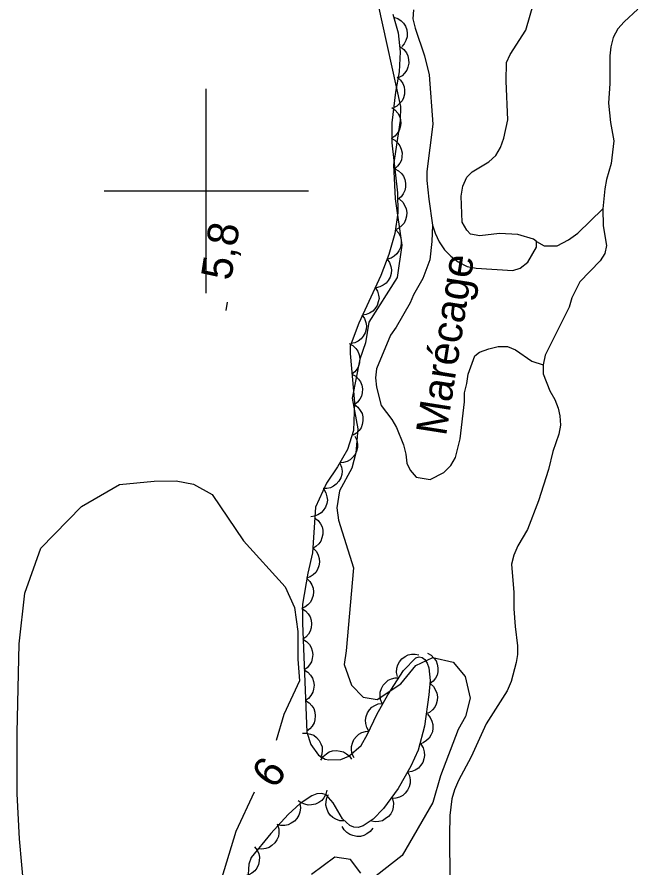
# Model space of a CAD drawing. Extents: x 282461 to 284471, y 5554090 to 5557646.
# Drawn here: x 283981.5 to 284042.2, y 5555733.8 to 5555817 of the extents above; entities that cross this region are included whole.
import ezdxf

# ---------------------------------------------------------------- set-up
doc = ezdxf.new("R2010")
doc.units = 0
for name, color, linetype in [('Niveau 1', 7, 'Continuous'), ('Niveau 2', 7, 'Continuous'), ('Niveau 3', 7, 'Continuous'), ('Niveau 4', 7, 'Continuous'), ('Niveau 44', 7, 'Continuous'), ('Niveau 61', 7, 'Continuous'), ('Niveau 7', 7, 'Continuous')]:
    doc.layers.add(name, color=color, linetype=linetype)

msp = doc.modelspace()

# ---------------------------------------------------------------- linework, layer by layer
at = {"layer": 'Niveau 1'}
for points in [[(284016.81, 5555818.19), (284019, 5555808.26), (284018.96, 5555806.88), (284018.33, 5555802.55), (284018.49, 5555799.24), (284019.14, 5555794.69), (284018.67, 5555791.54), (284015.9, 5555787.14), (284015.59, 5555785.14), (284015.03, 5555783.54), (284014.28, 5555779.7), (284014.82, 5555776.72), (284014.63, 5555774.36), (284014.23, 5555772.85), (284013.02, 5555770.65), (284012.78, 5555768.99), (284012.94, 5555767.76), (284014.42, 5555763.09), (284013.68, 5555754.98), (284013.49, 5555753.64), (284014.21, 5555751.63), (284015.36, 5555750.46), (284016.73, 5555750.23), (284019.02, 5555751.75), (284020.5, 5555753.56), (284022.15, 5555754.34), (284024.14, 5555753.86), (284025.32, 5555752.48), (284025.82, 5555750.36), (284025.36, 5555748.54), (284024.65, 5555747.27), (284022.93, 5555742.75), (284022.17, 5555740.13), (284019.15, 5555734.95), (284016.61, 5555732.97)], [(284015.11, 5555733.21), (284014.12, 5555734.55), (284012.59, 5555734.79), (284010.3, 5555733.09)]]:
    msp.add_lwpolyline(points, dxfattribs=at)
at = {"layer": 'Niveau 2'}
for points in [[(283982.18, 5555731.49), (283981.72, 5555736.57), (283981.49, 5555740.97), (283981.48, 5555746.95), (283981.69, 5555755.65), (283982.25, 5555760.61), (283983.82, 5555765.02), (283987.78, 5555769.1), (283991.51, 5555771.25), (283994.9, 5555771.6), (283997.05, 5555771.61), (283998.75, 5555771.28), (284000.56, 5555770.27), (284003.63, 5555765.76), (284007.71, 5555761.26), (284008.62, 5555759.23), (284008.96, 5555756.86), (284008.96, 5555754.15), (284009.11, 5555752.03), (284007.58, 5555748.75), (284006.84, 5555746.21)], [(284004.68, 5555741.13), (284002.88, 5555737.31), (284000.14, 5555728.3)]]:
    msp.add_lwpolyline(points, dxfattribs=at)
at = {"layer": 'Niveau 3'}
msp.add_line((284001.94, 5555788.31), (284002.06, 5555789.1), dxfattribs=at)
at = {"layer": 'Niveau 4'}
for points in [[(284020.26, 5555817.74), (284020.2, 5555816.83), (284020.43, 5555815.93), (284021.34, 5555813.22), (284021.8, 5555811.35), (284022.15, 5555806.55), (284021.59, 5555801.91), (284021.59, 5555801.01), (284021.76, 5555799.2), (284022.13, 5555796.65), (284022.39, 5555795.87), (284022.79, 5555795.02), (284023.3, 5555794.23), (284023.92, 5555793.61), (284024.66, 5555793.05), (284025.51, 5555792.6), (284026.42, 5555792.43), (284029.99, 5555792.22), (284030.72, 5555792.45), (284031.46, 5555793.01), (284032.31, 5555794.48), (284032.3, 5555795.05), (284032.02, 5555795.27), (284030.49, 5555795.72), (284028.68, 5555795.83), (284026.75, 5555795.6), (284025.85, 5555795.77), (284025.5, 5555796.16), (284025.05, 5555796.95), (284024.93, 5555799.49), (284025.1, 5555800.45), (284025.5, 5555801.36), (284026.01, 5555801.87), (284027.65, 5555802.84), (284028.33, 5555803.46), (284028.78, 5555804.25), (284029.12, 5555805.16), (284029.51, 5555806.97), (284029.33, 5555810.75), (284029.39, 5555812.56), (284029.73, 5555813.35), (284031.25, 5555815.73), (284032.04, 5555818.45)], [(284042.24, 5555817.8), (284040.88, 5555816.55), (284040.26, 5555815.87), (284039.81, 5555815.02), (284039.58, 5555814.12), (284039.47, 5555813.21), (284039.47, 5555810.5), (284039.36, 5555808.58), (284039.54, 5555806.71), (284039.88, 5555804.91), (284039.6, 5555802.7), (284039.15, 5555801.12), (284038.98, 5555800.21), (284038.81, 5555798.24), (284038.82, 5555796.59), (284039.16, 5555794.67), (284038.99, 5555793.88), (284038.54, 5555793.15), (284036.56, 5555791.11), (284035.77, 5555789.52), (284035.49, 5555788.62), (284033.17, 5555783.92), (284032.95, 5555782.96), (284032.95, 5555782.11), (284033.63, 5555780.42), (284034.09, 5555779.57), (284034.43, 5555778.72), (284034.6, 5555777.99), (284034.66, 5555777.08), (284034.49, 5555776.18), (284033.92, 5555774.48), (284033.47, 5555772.73), (284032.52, 5555769.67), (284031.44, 5555766.85), (284030.48, 5555765.26), (284030.09, 5555764.35), (284029.86, 5555763.45), (284030.1, 5555760.68), (284030.1, 5555759.1), (284030.21, 5555757.35), (284030.44, 5555755.48), (284030.44, 5555754.63), (284030.33, 5555753.84), (284029.83, 5555751.98), (284029.43, 5555751.07), (284027.4, 5555747.84), (284025.93, 5555744.62), (284024.69, 5555742.3), (284024.29, 5555741.39), (284024.01, 5555740.49), (284023.84, 5555738.85), (284023.79, 5555736.93), (284023.86, 5555728.11)]]:
    msp.add_lwpolyline(points, dxfattribs=at)
at = {"layer": 'Niveau 44'}
for points in [[(284018.25, 5555817.31), (284018.76, 5555815.49), (284018.98, 5555813.61), (284018.87, 5555811.67), (284018.51, 5555809.68), (284018.14, 5555806.68), (284018.14, 5555804.7), (284018.71, 5555799.82), (284018.74, 5555797.86), (284018.46, 5555795.84), (284017.87, 5555793.78), (284017.08, 5555791.72), (284014.93, 5555787.07), (284014.09, 5555784.8), (284014.07, 5555784.07), (284014.5, 5555779.29), (284014.4, 5555776.54), (284013.81, 5555774.7), (284012.84, 5555773)], [(284018.33, 5555817.02), (284018.73, 5555816.89), (284019.06, 5555816.66), (284019.3, 5555816.43), (284019.48, 5555816.13), (284019.61, 5555815.78), (284019.65, 5555815.4), (284019.65, 5555815.08), (284019.54, 5555814.74), (284019.37, 5555814.41), (284019.14, 5555814.14)], [(284019.01, 5555814.1), (284019.34, 5555813.84), (284019.58, 5555813.51), (284019.73, 5555813.22), (284019.8, 5555812.88), (284019.81, 5555812.51), (284019.73, 5555812.13), (284019.62, 5555811.82), (284019.41, 5555811.54), (284019.15, 5555811.28), (284018.84, 5555811.1)], [(284018.69, 5555811.12), (284019, 5555810.85), (284019.22, 5555810.5), (284019.35, 5555810.2), (284019.4, 5555809.85), (284019.39, 5555809.48), (284019.28, 5555809.12), (284019.15, 5555808.81), (284018.92, 5555808.55), (284018.64, 5555808.31), (284018.32, 5555808.14)], [(284018.14, 5555808.15), (284018.49, 5555807.92), (284018.74, 5555807.6), (284018.91, 5555807.32), (284019, 5555806.98), (284019.04, 5555806.61), (284018.97, 5555806.24), (284018.88, 5555805.92), (284018.69, 5555805.63), (284018.44, 5555805.36), (284018.14, 5555805.15)], [(284018.09, 5555805.15), (284018.46, 5555804.96), (284018.75, 5555804.68), (284018.95, 5555804.42), (284019.08, 5555804.09), (284019.16, 5555803.73), (284019.14, 5555803.34), (284019.09, 5555803.02), (284018.93, 5555802.71), (284018.71, 5555802.41), (284018.44, 5555802.17)], [(284018.44, 5555802.17), (284018.81, 5555801.98), (284019.1, 5555801.7), (284019.3, 5555801.44), (284019.43, 5555801.11), (284019.5, 5555800.75), (284019.48, 5555800.36), (284019.43, 5555800.04), (284019.27, 5555799.73), (284019.06, 5555799.43), (284018.78, 5555799.19)], [(284018.92, 5555799.18), (284019.23, 5555798.9), (284019.44, 5555798.55), (284019.57, 5555798.25), (284019.62, 5555797.9), (284019.6, 5555797.53), (284019.48, 5555797.16), (284019.35, 5555796.86), (284019.12, 5555796.6), (284018.83, 5555796.36), (284018.51, 5555796.2)], [(284018.56, 5555796.19), (284018.83, 5555795.87), (284018.99, 5555795.5), (284019.08, 5555795.18), (284019.07, 5555794.83), (284019, 5555794.47), (284018.83, 5555794.12), (284018.66, 5555793.84), (284018.39, 5555793.61), (284018.08, 5555793.42), (284017.74, 5555793.31)], [(284017.7, 5555793.32), (284017.93, 5555792.98), (284018.06, 5555792.59), (284018.12, 5555792.27), (284018.08, 5555791.92), (284017.98, 5555791.57), (284017.79, 5555791.24), (284017.59, 5555790.97), (284017.3, 5555790.77), (284016.97, 5555790.6), (284016.62, 5555790.52)], [(284016.54, 5555790.56), (284016.76, 5555790.2), (284016.86, 5555789.8), (284016.9, 5555789.48), (284016.83, 5555789.13), (284016.71, 5555788.78), (284016.49, 5555788.47), (284016.28, 5555788.22), (284015.98, 5555788.03), (284015.64, 5555787.89), (284015.28, 5555787.83)], [(284015.22, 5555787.86), (284015.47, 5555787.52), (284015.6, 5555787.13), (284015.66, 5555786.81), (284015.63, 5555786.46), (284015.53, 5555786.1), (284015.34, 5555785.77), (284015.15, 5555785.51), (284014.86, 5555785.3), (284014.53, 5555785.13), (284014.18, 5555785.05)], [(284013.98, 5555785.06), (284014.35, 5555784.86), (284014.63, 5555784.56), (284014.83, 5555784.3), (284014.95, 5555783.97), (284015.01, 5555783.6), (284014.98, 5555783.22), (284014.92, 5555782.9), (284014.76, 5555782.59), (284014.53, 5555782.3), (284014.25, 5555782.07)], [(284014.25, 5555782.07), (284014.62, 5555781.87), (284014.9, 5555781.58), (284015.1, 5555781.31), (284015.22, 5555780.98), (284015.28, 5555780.62), (284015.25, 5555780.24), (284015.19, 5555779.91), (284015.02, 5555779.6), (284014.8, 5555779.31), (284014.52, 5555779.08)], [(284014.49, 5555779.08), (284014.83, 5555778.84), (284015.07, 5555778.51), (284015.24, 5555778.22), (284015.31, 5555777.88), (284015.33, 5555777.51), (284015.25, 5555777.14), (284015.15, 5555776.82), (284014.95, 5555776.54), (284014.69, 5555776.28), (284014.38, 5555776.08)], [(284014.54, 5555775.98), (284014.73, 5555775.61), (284014.79, 5555775.21), (284014.8, 5555774.88), (284014.71, 5555774.54), (284014.56, 5555774.2), (284014.31, 5555773.9), (284014.08, 5555773.68), (284013.77, 5555773.52), (284013.41, 5555773.4), (284013.06, 5555773.38)], [(284012.84, 5555773), (284011.76, 5555771.38), (284010.67, 5555769.05), (284010.39, 5555764.56), (284009.93, 5555762.58), (284009.4, 5555759.56), (284009.4, 5555757.69), (284009.83, 5555747.01), (284010.23, 5555745.8), (284010.99, 5555744.78), (284011.64, 5555744.38), (284012, 5555744.31), (284013.15, 5555744.34), (284013.96, 5555744.68), (284015.15, 5555745.72), (284015.78, 5555746.82), (284016.68, 5555748.75), (284017.76, 5555750.67), (284019.3, 5555753.07), (284020.49, 5555754.28), (284020.83, 5555754.4), (284021.13, 5555754.34), (284021.39, 5555754.12), (284021.61, 5555753.78), (284021.77, 5555753.31), (284021.89, 5555752.09), (284021.77, 5555750.67), (284021.34, 5555747.61), (284020.74, 5555745.25), (284020.03, 5555743.7), (284018.76, 5555741.52), (284017.34, 5555739.55), (284016.34, 5555738.49), (284015.34, 5555737.84), (284014.87, 5555737.7), (284014.44, 5555737.72), (284014.05, 5555737.88), (284013.34, 5555738.55), (284012.42, 5555740.11), (284011.73, 5555740.9), (284011.3, 5555741.03), (284010.83, 5555740.99), (284010.32, 5555740.8), (284009.18, 5555740.05), (284008.01, 5555738.96), (284006.3, 5555737.11), (284004.38, 5555734.74), (284004.17, 5555734.09), (284004.06, 5555732.6)], [(284013.08, 5555773.36), (284013.24, 5555772.97), (284013.28, 5555772.57), (284013.26, 5555772.24), (284013.15, 5555771.91), (284012.97, 5555771.58), (284012.71, 5555771.3), (284012.46, 5555771.09), (284012.14, 5555770.95), (284011.78, 5555770.87), (284011.42, 5555770.87)], [(284011.5, 5555770.82), (284011.71, 5555770.46), (284011.81, 5555770.07), (284011.85, 5555769.74), (284011.78, 5555769.39), (284011.66, 5555769.05), (284011.44, 5555768.73), (284011.23, 5555768.48), (284010.93, 5555768.3), (284010.58, 5555768.16), (284010.23, 5555768.1)], [(284010.6, 5555768.01), (284010.94, 5555767.75), (284011.17, 5555767.42), (284011.33, 5555767.13), (284011.39, 5555766.78), (284011.4, 5555766.41), (284011.32, 5555766.04), (284011.21, 5555765.73), (284011, 5555765.45), (284010.73, 5555765.2), (284010.42, 5555765.01)], [(284010.49, 5555765), (284010.78, 5555764.7), (284010.95, 5555764.33), (284011.06, 5555764.02), (284011.07, 5555763.66), (284011.02, 5555763.3), (284010.87, 5555762.94), (284010.71, 5555762.66), (284010.46, 5555762.42), (284010.15, 5555762.21), (284009.81, 5555762.08)], [(284009.84, 5555762.07), (284010.14, 5555761.78), (284010.34, 5555761.43), (284010.46, 5555761.12), (284010.49, 5555760.77), (284010.46, 5555760.4), (284010.33, 5555760.04), (284010.19, 5555759.75), (284009.95, 5555759.49), (284009.65, 5555759.27), (284009.32, 5555759.12)], [(284009.34, 5555759.11), (284009.7, 5555758.89), (284009.97, 5555758.59), (284010.15, 5555758.31), (284010.25, 5555757.98), (284010.3, 5555757.61), (284010.25, 5555757.23), (284010.18, 5555756.91), (284009.99, 5555756.61), (284009.75, 5555756.33), (284009.46, 5555756.11)], [(284009.46, 5555756.11), (284009.82, 5555755.89), (284010.09, 5555755.59), (284010.27, 5555755.31), (284010.37, 5555754.98), (284010.42, 5555754.61), (284010.37, 5555754.23), (284010.3, 5555753.91), (284010.11, 5555753.61), (284009.87, 5555753.33), (284009.58, 5555753.12)], [(284018.7, 5555752.46), (284018.62, 5555752.87), (284018.66, 5555753.28), (284018.73, 5555753.6), (284018.91, 5555753.9), (284019.14, 5555754.19), (284019.46, 5555754.41), (284019.74, 5555754.58), (284020.08, 5555754.65), (284020.45, 5555754.67), (284020.81, 5555754.6)], [(284021.63, 5555754.76), (284021.99, 5555754.56), (284022.28, 5555754.27), (284022.48, 5555754.01), (284022.6, 5555753.68), (284022.67, 5555753.32), (284022.64, 5555752.93), (284022.59, 5555752.61), (284022.42, 5555752.3), (284022.2, 5555752), (284021.92, 5555751.77)], [(284009.58, 5555753.12), (284009.94, 5555752.9), (284010.21, 5555752.59), (284010.39, 5555752.32), (284010.49, 5555751.98), (284010.54, 5555751.61), (284010.49, 5555751.23), (284010.42, 5555750.92), (284010.24, 5555750.62), (284009.99, 5555750.33), (284009.7, 5555750.12)], [(284017.22, 5555749.83), (284017.06, 5555750.21), (284017.01, 5555750.62), (284017.02, 5555750.95), (284017.13, 5555751.28), (284017.3, 5555751.61), (284017.56, 5555751.89), (284017.8, 5555752.11), (284018.12, 5555752.25), (284018.48, 5555752.34), (284018.84, 5555752.35)], [(284021.92, 5555751.77), (284022.23, 5555751.49), (284022.44, 5555751.14), (284022.57, 5555750.84), (284022.62, 5555750.49), (284022.6, 5555750.12), (284022.48, 5555749.75), (284022.35, 5555749.45), (284022.12, 5555749.19), (284021.83, 5555748.96), (284021.51, 5555748.8)], [(284009.7, 5555750.12), (284010.06, 5555749.9), (284010.33, 5555749.59), (284010.51, 5555749.32), (284010.62, 5555748.98), (284010.66, 5555748.62), (284010.61, 5555748.24), (284010.54, 5555747.92), (284010.36, 5555747.62), (284010.12, 5555747.34), (284009.83, 5555747.12)], [(284015.92, 5555747.12), (284015.71, 5555747.48), (284015.61, 5555747.88), (284015.57, 5555748.2), (284015.63, 5555748.55), (284015.76, 5555748.9), (284015.98, 5555749.21), (284016.19, 5555749.46), (284016.49, 5555749.64), (284016.83, 5555749.78), (284017.19, 5555749.84)], [(284021.64, 5555748.77), (284021.91, 5555748.46), (284022.08, 5555748.09), (284022.18, 5555747.77), (284022.18, 5555747.42), (284022.12, 5555747.06), (284021.97, 5555746.71), (284021.81, 5555746.43), (284021.55, 5555746.19), (284021.23, 5555745.99), (284020.9, 5555745.86)], [(284009.4, 5555746.91), (284009.82, 5555746.93), (284010.21, 5555746.83), (284010.52, 5555746.71), (284010.79, 5555746.49), (284011.04, 5555746.21), (284011.21, 5555745.87), (284011.33, 5555745.57), (284011.35, 5555745.22), (284011.31, 5555744.85), (284011.19, 5555744.51)], [(284014.46, 5555744.51), (284014.27, 5555744.88), (284014.21, 5555745.28), (284014.2, 5555745.61), (284014.29, 5555745.95), (284014.44, 5555746.29), (284014.69, 5555746.58), (284014.92, 5555746.81), (284015.23, 5555746.97), (284015.59, 5555747.08), (284015.95, 5555747.11)], [(284011.21, 5555744.29), (284011.44, 5555744.64), (284011.75, 5555744.91), (284012.02, 5555745.08), (284012.36, 5555745.18), (284012.73, 5555745.23), (284013.11, 5555745.17), (284013.42, 5555745.09), (284013.72, 5555744.91), (284014, 5555744.66), (284014.21, 5555744.37)], [(284021, 5555745.83), (284021.22, 5555745.47), (284021.32, 5555745.08), (284021.36, 5555744.75), (284021.3, 5555744.4), (284021.18, 5555744.05), (284020.96, 5555743.74), (284020.75, 5555743.49), (284020.45, 5555743.3), (284020.11, 5555743.16), (284019.75, 5555743.1)], [(284019.7, 5555743.13), (284019.88, 5555742.75), (284019.94, 5555742.35), (284019.95, 5555742.02), (284019.85, 5555741.68), (284019.7, 5555741.35), (284019.45, 5555741.05), (284019.22, 5555740.83), (284018.9, 5555740.67), (284018.55, 5555740.56), (284018.19, 5555740.54)], [(284011.81, 5555741.35), (284011.71, 5555740.95), (284011.5, 5555740.6), (284011.3, 5555740.34), (284011.01, 5555740.13), (284010.68, 5555739.98), (284010.3, 5555739.9), (284009.97, 5555739.88), (284009.63, 5555739.96), (284009.29, 5555740.1), (284008.99, 5555740.31)], [(284013.47, 5555738.33), (284013.06, 5555738.35), (284012.67, 5555738.49), (284012.38, 5555738.65), (284012.13, 5555738.9), (284011.92, 5555739.2), (284011.78, 5555739.56), (284011.7, 5555739.87), (284011.72, 5555740.22), (284011.79, 5555740.58), (284011.95, 5555740.91)], [(284018.23, 5555740.49), (284018.32, 5555740.08), (284018.29, 5555739.68), (284018.22, 5555739.35), (284018.05, 5555739.04), (284017.82, 5555738.75), (284017.51, 5555738.52), (284017.24, 5555738.35), (284016.89, 5555738.27), (284016.52, 5555738.25), (284016.17, 5555738.31)], [(284009.14, 5555740.02), (284009.21, 5555739.6), (284009.15, 5555739.2), (284009.06, 5555738.88), (284008.87, 5555738.58), (284008.63, 5555738.31), (284008.31, 5555738.1), (284008.02, 5555737.95), (284007.67, 5555737.89), (284007.3, 5555737.89), (284006.95, 5555737.97)], [(284006.97, 5555737.94), (284007.09, 5555737.54), (284007.09, 5555737.13), (284007.05, 5555736.81), (284006.91, 5555736.49), (284006.7, 5555736.18), (284006.41, 5555735.93), (284006.15, 5555735.74), (284005.81, 5555735.63), (284005.44, 5555735.58), (284005.08, 5555735.61)], [(284016.3, 5555737.63), (284016.05, 5555737.3), (284015.72, 5555737.06), (284015.43, 5555736.9), (284015.09, 5555736.82), (284014.72, 5555736.81), (284014.35, 5555736.89), (284014.04, 5555736.99), (284013.75, 5555737.2), (284013.49, 5555737.47), (284013.3, 5555737.77)], [(284004.72, 5555735.8), (284004.98, 5555735.48), (284005.13, 5555735.1), (284005.2, 5555734.78), (284005.19, 5555734.42), (284005.1, 5555734.06), (284004.93, 5555733.72), (284004.75, 5555733.45), (284004.47, 5555733.23), (284004.15, 5555733.05), (284003.8, 5555732.95)]]:
    msp.add_lwpolyline(points, dxfattribs=at)
at = {"layer": 'Niveau 61'}
for points in [[(284000, 5555790), (284000, 5555810)], [(283990, 5555800), (284010, 5555800)]]:
    msp.add_lwpolyline(points, dxfattribs=at)
at = {"layer": 'Niveau 7'}
for points in [[(284032.3, 5555795.05), (284033.07, 5555794.63), (284034.32, 5555794.63), (284035.45, 5555795.2), (284036.35, 5555795.88), (284038.81, 5555798.26)], [(284022.13, 5555796.65), (284022.08, 5555795.05), (284021.86, 5555793.24), (284021.18, 5555791.43), (284020.28, 5555789.84), (284019.94, 5555789.05), (284018.58, 5555786.67), (284018.02, 5555785.88), (284016.66, 5555782.6), (284016.55, 5555781.69), (284016.66, 5555780.79), (284017.12, 5555778.98), (284018.14, 5555777.63), (284018.6, 5555776.84), (284019.28, 5555775.15), (284019.51, 5555774.24), (284019.62, 5555773.34), (284019.96, 5555772.66), (284020.53, 5555771.98), (284021.89, 5555771.76), (284023.25, 5555772.44), (284023.93, 5555773.12), (284024.38, 5555773.92), (284024.83, 5555775.73), (284025.28, 5555779.35), (284025.28, 5555780.25), (284025.5, 5555781.15), (284025.61, 5555782.06), (284026.29, 5555783.87), (284026.74, 5555784.21), (284027.65, 5555784.55), (284028.55, 5555784.78), (284029.46, 5555784.78), (284030.25, 5555784.45), (284031.84, 5555783.32), (284032.95, 5555782.96)]]:
    msp.add_lwpolyline(points, dxfattribs=at)

# ---------------------------------------------------------------- texts
at = {"layer": 'Niveau 2'}
msp.add_text('6', height=3, rotation=54.76533, dxfattribs=at).set_placement((284006.69, 5555741.34))
at = {"layer": 'Niveau 3'}
msp.add_text('5,8  ', height=3, rotation=81.09575, dxfattribs=at).set_placement((284002.42, 5555791.15))
at = {"layer": 'Niveau 7'}
msp.add_text('Marécage', height=3, rotation=81.0598, dxfattribs=at).set_placement((284023.45, 5555775.93))

doc.saveas('drawing.dxf')
